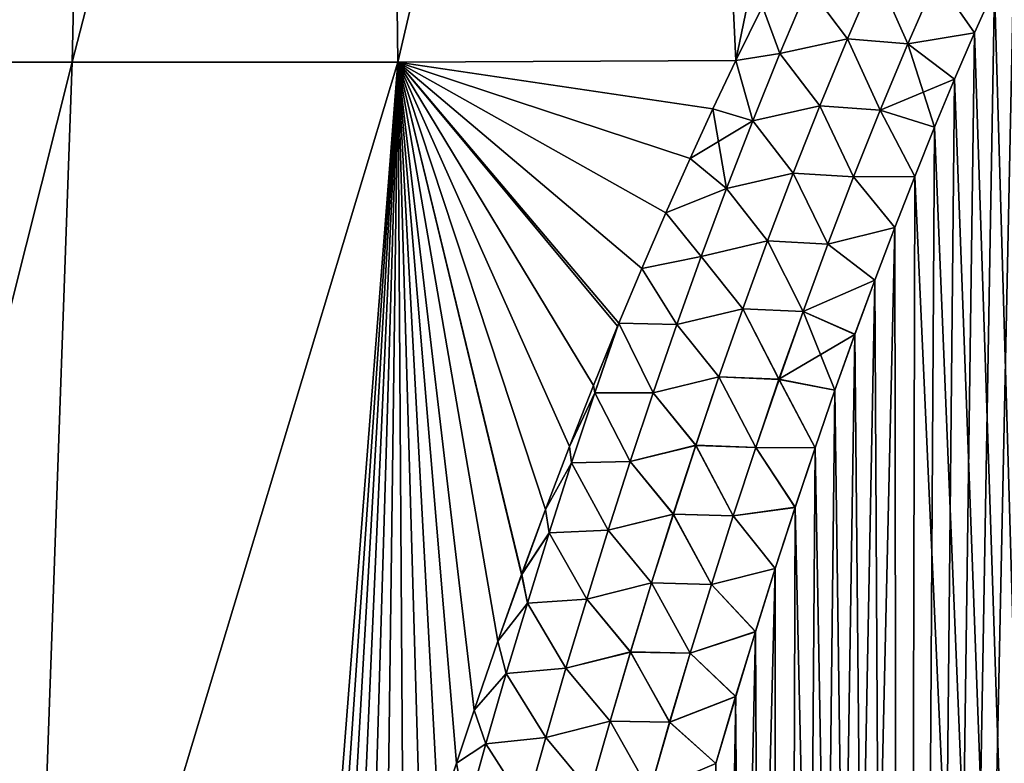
# Model space of a CAD drawing. Header units: metres. Extents: x -109 to 109, y -505 to 40.
# Tile 243 of 331: x 67 to 72, y -77 to -73. Entities that reach past the tile are written whole.
import ezdxf

# ---------------------------------------------------------------- set-up
doc = ezdxf.new("R2010")
doc.units = ezdxf.units.M
doc.layers.add('solid_K244224000C74', color=7, linetype='CONTINUOUS')

msp = doc.modelspace()

# ---------------------------------------------------------------- linework, layer by layer
at = {"layer": 'solid_K244224000C74'}
for points in [[(65.366982, -73.114449, -17.303957), (65.749199, -66.448959, -15.097386), (67.232979, -66.448959, -16.050953)], [(67.080734, -73.114449, -18.293396), (65.366982, -73.114449, -17.303957), (67.232979, -66.448959, -16.050953)], [(65.367058, -73.114449, 17.304005), (67.232979, -66.448959, 16.050953), (65.749199, -66.448959, 15.097386)], [(65.367058, -73.114449, 17.304005), (67.08078, -73.114449, 18.293423), (67.232979, -66.448959, 16.050953)], [(67.080734, -73.114449, -18.293396), (67.232979, -66.448959, -16.050953), (68.800682, -66.448959, -16.859159)], [(68.881599, -73.114449, -19.113632), (67.080734, -73.114449, -18.293396), (68.800682, -66.448959, -16.859159)], [(67.08078, -73.114449, 18.293423), (68.800682, -66.448959, 16.859159), (67.232979, -66.448959, 16.050953)], [(67.08078, -73.114449, 18.293423), (68.88163, -73.114449, 19.113644), (68.800682, -66.448959, 16.859159)], [(68.881599, -73.114449, -19.113632), (68.800682, -66.448959, -16.859159), (70.43811, -66.448959, -17.514687)], [(68.88163, -73.114449, 19.113644), (70.43811, -66.448959, 17.514687), (68.800682, -66.448959, 16.859159)], [(70.752464, -73.105049, -19.754238), (68.881599, -73.114449, -19.113632), (70.43811, -66.448959, -17.514687)], [(68.88163, -73.114449, 19.113644), (70.752464, -73.105049, 19.754238), (70.43811, -66.448959, 17.514687)], [(70.752464, -73.105049, -19.754238), (70.43811, -66.448959, -17.514687), (72.130432, -66.448959, -18.011599)], [(70.752464, -73.105049, 19.754238), (70.89946, -72.806122, 19.710192), (70.43811, -66.448959, 17.514687)], [(70.899536, -72.805962, -19.710169), (70.752464, -73.105049, -19.754238), (72.130432, -66.448959, -18.011599)], [(71.671829, -102.208084, -20.87145), (72.785248, -71.479805, -19.526094), (72.948952, -71.185173, -19.482052)], [(73.04361, -102.516113, -20.557356), (71.671829, -102.208084, -20.87145), (72.948952, -71.185173, -19.482052)], [(71.671829, -102.208084, -20.87145), (72.621162, -71.790894, -19.57239), (72.785248, -71.479805, -19.526094)], [(71.671829, -102.208084, -20.87145), (72.456703, -72.118523, -19.620953), (72.621162, -71.790894, -19.57239)], [(71.671829, -102.208084, -20.87145), (72.291977, -72.463943, -19.671827), (72.456703, -72.118523, -19.620953)], [(71.671829, -102.208084, -20.87145), (72.182007, -72.703865, -19.707031), (72.291977, -72.463943, -19.671827)], [(73.043808, -102.516144, 20.55732), (72.291794, -72.464348, 19.671886), (72.181824, -72.704269, 19.70709)], [(71.368942, -72.985153, 19.823948), (71.527336, -72.617149, 19.765213), (71.151672, -72.696175, 19.739885)], [(71.151764, -72.69622, -19.739912), (71.527527, -72.617226, -19.765234), (71.369156, -72.985237, -19.823969)], [(71.703178, -73.012634, 19.814667), (71.527336, -72.617149, 19.765213), (71.368942, -72.985153, 19.823948)], [(71.369156, -72.985237, -19.823969), (71.527527, -72.617226, -19.765234), (71.703423, -73.012749, -19.814653)], [(71.703178, -73.012634, 19.814667), (71.861732, -72.64843, 19.758978), (71.527336, -72.617149, 19.765213)], [(71.527527, -72.617226, -19.765234), (71.861954, -72.648544, -19.758966), (71.703423, -73.012749, -19.814653)], [(71.703178, -73.012634, 19.814667), (72.071747, -72.95211, 19.74333), (71.861732, -72.64843, 19.758978)], [(71.703423, -73.012749, -19.814653), (71.861954, -72.648544, -19.758966), (72.07193, -72.951698, -19.743271)], [(71.861732, -72.64843, 19.758978), (72.071747, -72.95211, 19.74333), (72.181824, -72.704269, 19.70709)], [(71.861954, -72.648544, -19.758966), (72.182007, -72.703865, -19.707031), (72.07193, -72.951698, -19.743271)], [(70.995453, -73.066612, 19.801212), (71.151672, -72.696175, 19.739885), (70.89946, -72.806122, 19.710192)], [(70.995552, -73.066658, -19.801243), (70.899536, -72.805962, -19.710169), (71.151764, -72.69622, -19.739912)], [(71.368942, -72.985153, 19.823948), (71.151672, -72.696175, 19.739885), (70.995453, -73.066612, 19.801212)], [(70.995552, -73.066658, -19.801243), (71.151764, -72.69622, -19.739912), (71.369156, -72.985237, -19.823969)], [(71.671829, -102.208084, -20.87145), (72.07193, -72.951698, -19.743271), (72.182007, -72.703865, -19.707031)], [(73.043808, -102.516144, 20.55732), (72.181824, -72.704269, 19.70709), (72.071747, -72.95211, 19.74333)], [(70.995552, -73.066658, -19.801243), (70.752464, -73.105049, -19.754238), (70.899536, -72.805962, -19.710169)], [(70.995453, -73.066612, 19.801212), (70.89946, -72.806122, 19.710192), (70.752464, -73.105049, 19.754238)], [(71.671829, -102.208084, -20.87145), (71.961784, -73.207932, -19.780561), (72.07193, -72.951698, -19.743271)], [(71.703178, -73.012634, 19.814667), (71.961609, -73.208344, 19.780621), (72.071747, -72.95211, 19.74333)], [(71.703423, -73.012749, -19.814653), (72.07193, -72.951698, -19.743271), (71.961784, -73.207932, -19.780561)], [(73.043808, -102.516144, 20.55732), (72.071747, -72.95211, 19.74333), (71.961609, -73.208344, 19.780621)], [(71.216484, -73.355362, 19.882538), (71.368942, -72.985153, 19.823948), (70.995453, -73.066612, 19.801212)], [(70.995552, -73.066658, -19.801243), (71.369156, -72.985237, -19.823969), (71.216705, -73.355446, -19.882557)], [(71.550453, -73.379425, 19.870342), (71.368942, -72.985153, 19.823948), (71.216484, -73.355362, 19.882538)], [(71.216705, -73.355446, -19.882557), (71.369156, -72.985237, -19.823969), (71.550713, -73.379547, -19.870323)], [(71.550453, -73.379425, 19.870342), (71.703178, -73.012634, 19.814667), (71.368942, -72.985153, 19.823948)], [(71.369156, -72.985237, -19.823969), (71.703423, -73.012749, -19.814653), (71.550713, -73.379547, -19.870323)], [(71.550453, -73.379425, 19.870342), (71.961609, -73.208344, 19.780621), (71.703178, -73.012634, 19.814667)], [(71.550713, -73.379547, -19.870323), (71.703423, -73.012749, -19.814653), (71.851601, -73.472878, -19.818911)], [(71.703423, -73.012749, -19.814653), (71.961784, -73.207932, -19.780561), (71.851601, -73.472878, -19.818911)], [(70.845085, -73.43885, 19.862268), (70.995453, -73.066612, 19.801212), (70.752464, -73.105049, 19.754238)], [(70.845207, -73.438904, -19.862301), (70.752464, -73.105049, -19.754238), (70.995552, -73.066658, -19.801243)], [(71.216484, -73.355362, 19.882538), (70.995453, -73.066612, 19.801212), (70.845085, -73.43885, 19.862268)], [(70.845207, -73.438904, -19.862301), (70.995552, -73.066658, -19.801243), (71.216705, -73.355446, -19.882557)], [(65.37841, -79.883408, -19.263128), (65.366982, -73.114449, -17.303957), (67.080734, -73.114449, -18.293396)], [(65.378426, -79.883408, 19.263136), (67.08078, -73.114449, 18.293423), (65.367058, -73.114449, 17.304005)], [(66.841042, -79.883408, -20.036524), (65.37841, -79.883408, -19.263128), (67.080734, -73.114449, -18.293396)], [(65.378426, -79.883408, 19.263136), (66.841049, -79.883408, 20.036528), (67.08078, -73.114449, 18.293423)], [(66.841042, -79.883408, -20.036524), (67.080734, -73.114449, -18.293396), (68.881599, -73.114449, -19.113632)], [(68.355881, -79.868729, -20.695156), (66.841042, -79.883408, -20.036524), (68.881599, -73.114449, -19.113632)], [(66.841049, -79.883408, 20.036528), (68.88163, -73.114449, 19.113644), (67.08078, -73.114449, 18.293423)], [(66.841049, -79.883408, 20.036528), (68.355881, -79.868729, 20.695156), (68.88163, -73.114449, 19.113644)], [(68.442596, -79.543831, -20.652912), (68.355881, -79.868729, -20.695156), (68.881599, -73.114449, -19.113632)], [(68.355881, -79.868729, 20.695156), (68.442574, -79.54393, 20.652925), (68.88163, -73.114449, 19.113644)], [(68.442574, -79.54393, 20.652925), (68.529747, -79.22525, 20.611166), (68.88163, -73.114449, 19.113644)], [(68.5298, -79.225052, -20.611139), (68.442596, -79.543831, -20.652912), (68.881599, -73.114449, -19.113632)], [(68.529747, -79.22525, 20.611166), (68.624985, -78.88549, 20.566257), (68.88163, -73.114449, 19.113644)], [(68.625038, -78.885292, -20.566231), (68.5298, -79.225052, -20.611139), (68.881599, -73.114449, -19.113632)], [(68.624985, -78.88549, 20.566257), (68.720688, -78.552315, 20.521814), (68.88163, -73.114449, 19.113644)], [(68.720749, -78.552116, -20.521788), (68.625038, -78.885292, -20.566231), (68.881599, -73.114449, -19.113632)], [(68.720688, -78.552315, 20.521814), (68.816902, -78.226326, 20.47805), (68.88163, -73.114449, 19.113644)], [(68.816963, -78.226128, -20.478024), (68.720749, -78.552116, -20.521788), (68.881599, -73.114449, -19.113632)], [(68.816902, -78.226326, 20.47805), (68.913597, -77.907509, 20.434999), (68.88163, -73.114449, 19.113644)], [(68.913658, -77.90731, -20.434973), (68.816963, -78.226128, -20.478024), (68.881599, -73.114449, -19.113632)], [(70.625526, -73.371841, -19.793402), (68.881599, -73.114449, -19.113632), (70.752464, -73.105049, -19.754238)], [(69.01078, -77.595352, -20.392588), (68.913658, -77.90731, -20.434973), (68.881599, -73.114449, -19.113632)], [(69.108276, -77.28994, -20.350819), (69.01078, -77.595352, -20.392588), (68.881599, -73.114449, -19.113632)], [(69.206093, -76.990746, -20.309612), (69.108276, -77.28994, -20.350819), (68.881599, -73.114449, -19.113632)], [(69.304199, -76.69754, -20.268932), (69.206093, -76.990746, -20.309612), (68.881599, -73.114449, -19.113632)], [(69.435539, -76.316727, -20.215822), (69.304199, -76.69754, -20.268932), (68.881599, -73.114449, -19.113632)], [(69.567406, -75.947243, -20.164001), (69.435539, -76.316727, -20.215822), (68.881599, -73.114449, -19.113632)], [(69.699684, -75.58847, -20.113356), (69.567406, -75.947243, -20.164001), (68.881599, -73.114449, -19.113632)], [(69.832253, -75.239799, -20.063761), (69.699684, -75.58847, -20.113356), (68.881599, -73.114449, -19.113632)], [(69.96508, -74.901169, -20.01527), (69.832253, -75.239799, -20.063761), (68.881599, -73.114449, -19.113632)], [(70.098274, -74.573082, -19.96813), (69.96508, -74.901169, -20.01527), (68.881599, -73.114449, -19.113632)], [(70.104935, -74.556953, -19.965807), (70.098274, -74.573082, -19.96813), (68.881599, -73.114449, -19.113632)], [(70.231682, -74.255058, -19.922234), (70.104935, -74.556953, -19.965807), (68.881599, -73.114449, -19.113632)], [(70.365173, -73.946579, -19.877464), (70.231682, -74.255058, -19.922234), (68.881599, -73.114449, -19.113632)], [(70.498657, -73.647202, -19.833733), (70.365173, -73.946579, -19.877464), (68.881599, -73.114449, -19.113632)], [(70.625526, -73.371841, -19.793402), (70.498657, -73.647202, -19.833733), (68.881599, -73.114449, -19.113632)], [(70.625481, -73.371925, 19.793415), (70.752464, -73.105049, 19.754238), (68.88163, -73.114449, 19.113644)], [(70.498573, -73.647377, 19.833757), (70.625481, -73.371925, 19.793415), (68.88163, -73.114449, 19.113644)], [(70.365097, -73.946754, 19.877491), (70.498573, -73.647377, 19.833757), (68.88163, -73.114449, 19.113644)], [(70.231606, -74.255241, 19.92226), (70.365097, -73.946754, 19.877491), (68.88163, -73.114449, 19.113644)], [(70.104935, -74.556961, 19.965807), (70.231606, -74.255241, 19.92226), (68.88163, -73.114449, 19.113644)], [(70.098198, -74.573265, 19.968157), (70.104935, -74.556961, 19.965807), (68.88163, -73.114449, 19.113644)], [(69.965012, -74.901352, 20.015297), (70.098198, -74.573265, 19.968157), (68.88163, -73.114449, 19.113644)], [(69.832176, -75.23999, 20.063787), (69.965012, -74.901352, 20.015297), (68.88163, -73.114449, 19.113644)], [(69.699615, -75.588661, 20.113382), (69.832176, -75.23999, 20.063787), (68.88163, -73.114449, 19.113644)], [(69.567337, -75.947433, 20.16403), (69.699615, -75.588661, 20.113382), (68.88163, -73.114449, 19.113644)], [(69.435471, -76.316917, 20.215849), (69.567337, -75.947433, 20.16403), (68.88163, -73.114449, 19.113644)], [(69.304131, -76.697731, 20.268959), (69.435471, -76.316917, 20.215849), (68.88163, -73.114449, 19.113644)], [(69.206032, -76.990944, 20.309639), (69.304131, -76.697731, 20.268959), (68.88163, -73.114449, 19.113644)], [(69.108208, -77.290131, 20.350847), (69.206032, -76.990944, 20.309639), (68.88163, -73.114449, 19.113644)], [(69.010719, -77.595551, 20.392614), (69.108208, -77.290131, 20.350847), (68.88163, -73.114449, 19.113644)], [(68.913597, -77.907509, 20.434999), (69.010719, -77.595551, 20.392614), (68.88163, -73.114449, 19.113644)], [(70.845085, -73.43885, 19.862268), (70.752464, -73.105049, 19.754238), (70.625481, -73.371925, 19.793415)], [(70.845207, -73.438904, -19.862301), (70.625526, -73.371841, -19.793402), (70.752464, -73.105049, -19.754238)], [(71.550453, -73.379425, 19.870342), (71.851433, -73.473297, 19.818972), (71.961609, -73.208344, 19.780621)], [(71.671829, -102.208084, -20.87145), (71.851601, -73.472878, -19.818911), (71.961784, -73.207932, -19.780561)], [(73.043808, -102.516144, 20.55732), (71.961609, -73.208344, 19.780621), (71.851433, -73.473297, 19.818972)], [(71.06955, -73.72757, 19.940943), (71.216484, -73.355362, 19.882538), (70.845085, -73.43885, 19.862268)], [(70.845207, -73.438904, -19.862301), (71.216705, -73.355446, -19.882557), (71.069794, -73.727661, -19.940962)], [(71.403191, -73.748573, 19.925955), (71.216484, -73.355362, 19.882538), (71.06955, -73.72757, 19.940943)], [(71.069794, -73.727661, -19.940962), (71.216705, -73.355446, -19.882557), (71.403458, -73.748695, -19.925932)], [(71.403191, -73.748573, 19.925955), (71.550453, -73.379425, 19.870342), (71.216484, -73.355362, 19.882538)], [(71.216705, -73.355446, -19.882557), (71.550713, -73.379547, -19.870323), (71.403458, -73.748695, -19.925932)], [(70.845085, -73.43885, 19.862268), (70.625481, -73.371925, 19.793415), (70.498573, -73.647377, 19.833757)], [(70.700294, -73.812775, -19.923059), (70.498657, -73.647202, -19.833733), (70.625526, -73.371841, -19.793402)], [(70.700294, -73.812775, -19.923059), (70.625526, -73.371841, -19.793402), (70.845207, -73.438904, -19.862301)], [(71.403191, -73.748573, 19.925955), (71.74118, -73.746445, 19.858376), (71.550453, -73.379425, 19.870342)], [(71.403458, -73.748695, -19.925932), (71.550713, -73.379547, -19.870323), (71.741348, -73.746025, -19.858316)], [(71.550453, -73.379425, 19.870342), (71.74118, -73.746445, 19.858376), (71.851433, -73.473297, 19.818972)], [(71.550713, -73.379547, -19.870323), (71.851601, -73.472878, -19.818911), (71.741348, -73.746025, -19.858316)], [(70.700165, -73.812714, 19.923023), (70.845085, -73.43885, 19.862268), (70.498573, -73.647377, 19.833757)], [(71.06955, -73.72757, 19.940943), (70.845085, -73.43885, 19.862268), (70.700165, -73.812714, 19.923023)], [(70.700294, -73.812775, -19.923059), (70.845207, -73.438904, -19.862301), (71.069794, -73.727661, -19.940962)], [(71.671829, -102.208084, -20.87145), (71.741348, -73.746025, -19.858316), (71.851601, -73.472878, -19.818911)], [(73.043808, -102.516144, 20.55732), (71.851433, -73.473297, 19.818972), (71.74118, -73.746445, 19.858376)], [(70.700165, -73.812714, 19.923023), (70.498573, -73.647377, 19.833757), (70.365097, -73.946754, 19.877491)], [(70.700294, -73.812775, -19.923059), (70.365173, -73.946579, -19.877464), (70.498657, -73.647202, -19.833733)], [(70.927765, -74.101578, 19.999126), (71.06955, -73.72757, 19.940943), (70.700165, -73.812714, 19.923023)], [(70.700294, -73.812775, -19.923059), (71.069794, -73.727661, -19.940962), (70.928017, -74.101669, -19.999144)], [(71.261017, -74.119835, 19.981459), (71.06955, -73.72757, 19.940943), (70.927765, -74.101578, 19.999126)], [(70.928017, -74.101669, -19.999144), (71.069794, -73.727661, -19.940962), (71.261299, -74.119957, -19.981434)], [(71.261017, -74.119835, 19.981459), (71.403191, -73.748573, 19.925955), (71.06955, -73.72757, 19.940943)], [(71.069794, -73.727661, -19.940962), (71.403458, -73.748695, -19.925932), (71.261299, -74.119957, -19.981434)], [(71.261017, -74.119835, 19.981459), (71.63089, -74.028183, 19.898844), (71.403191, -73.748573, 19.925955)], [(71.261299, -74.119957, -19.981434), (71.403458, -73.748695, -19.925932), (71.631058, -74.027756, -19.898783)], [(71.403191, -73.748573, 19.925955), (71.63089, -74.028183, 19.898844), (71.74118, -73.746445, 19.858376)], [(71.403458, -73.748695, -19.925932), (71.741348, -73.746025, -19.858316), (71.631058, -74.027756, -19.898783)], [(71.671959, -102.208115, 20.871416), (71.74118, -73.746445, 19.858376), (71.63089, -74.028183, 19.898844)], [(71.671829, -102.208084, -20.87145), (71.631058, -74.027756, -19.898783), (71.741348, -73.746025, -19.858316)], [(71.671959, -102.208115, 20.871416), (73.043808, -102.516144, 20.55732), (71.74118, -73.746445, 19.858376)], [(70.560287, -74.188057, 19.983456), (70.700165, -73.812714, 19.923023), (70.365097, -73.946754, 19.877491)], [(70.560432, -74.188118, -19.983494), (70.365173, -73.946579, -19.877464), (70.700294, -73.812775, -19.923059)], [(70.927765, -74.101578, 19.999126), (70.700165, -73.812714, 19.923023), (70.560287, -74.188057, 19.983456)], [(70.560432, -74.188118, -19.983494), (70.700294, -73.812775, -19.923059), (70.928017, -74.101669, -19.999144)], [(70.560287, -74.188057, 19.983456), (70.365097, -73.946754, 19.877491), (70.231606, -74.255241, 19.92226)], [(70.560432, -74.188118, -19.983494), (70.231682, -74.255058, -19.922234), (70.365173, -73.946579, -19.877464)], [(70.990059, -102.012985, -21.069197), (71.520782, -74.318634, -19.940323), (71.631058, -74.027756, -19.898783)], [(71.671829, -102.208084, -20.87145), (70.990059, -102.012985, -21.069197), (71.631058, -74.027756, -19.898783)], [(71.261017, -74.119835, 19.981459), (71.520622, -74.319061, 19.940384), (71.63089, -74.028183, 19.898844)], [(71.261299, -74.119957, -19.981434), (71.631058, -74.027756, -19.898783), (71.520782, -74.318634, -19.940323)], [(71.671959, -102.208115, 20.871416), (71.63089, -74.028183, 19.898844), (71.520622, -74.319061, 19.940384)], [(70.790787, -74.477226, 20.05706), (70.927765, -74.101578, 19.999126), (70.560287, -74.188057, 19.983456)], [(70.560432, -74.188118, -19.983494), (70.928017, -74.101669, -19.999144), (70.791054, -74.477318, -20.057077)], [(71.123604, -74.492996, 20.036818), (70.927765, -74.101578, 19.999126), (70.790787, -74.477226, 20.05706)], [(70.791054, -74.477318, -20.057077), (70.928017, -74.101669, -19.999144), (71.123901, -74.493118, -20.036789)], [(71.123604, -74.492996, 20.036818), (71.261017, -74.119835, 19.981459), (70.927765, -74.101578, 19.999126)], [(70.928017, -74.101669, -19.999144), (71.261299, -74.119957, -19.981434), (71.123901, -74.493118, -20.036789)], [(71.123604, -74.492996, 20.036818), (71.520622, -74.319061, 19.940384), (71.261017, -74.119835, 19.981459)], [(71.123901, -74.493118, -20.036789), (71.261299, -74.119957, -19.981434), (71.520782, -74.318634, -19.940323)], [(70.425163, -74.564766, 20.043539), (70.560287, -74.188057, 19.983456), (70.231606, -74.255241, 19.92226)], [(70.425331, -74.564827, -20.043579), (70.231682, -74.255058, -19.922234), (70.560432, -74.188118, -19.983494)], [(70.790787, -74.477226, 20.05706), (70.560287, -74.188057, 19.983456), (70.425163, -74.564766, 20.043539)], [(70.425331, -74.564827, -20.043579), (70.560432, -74.188118, -19.983494), (70.791054, -74.477318, -20.057077)], [(70.425331, -74.564827, -20.043579), (70.104935, -74.556953, -19.965807), (70.231682, -74.255058, -19.922234)], [(70.425163, -74.564766, 20.043539), (70.231606, -74.255241, 19.92226), (70.104935, -74.556961, 19.965807)], [(70.990059, -102.012985, -21.069197), (71.410568, -74.618996, -19.982939), (71.520782, -74.318634, -19.940323)], [(71.123604, -74.492996, 20.036818), (71.410416, -74.619423, 19.983), (71.520622, -74.319061, 19.940384)], [(71.123901, -74.493118, -20.036789), (71.520782, -74.318634, -19.940323), (71.410568, -74.618996, -19.982939)], [(71.671959, -102.208115, 20.871416), (71.520622, -74.319061, 19.940384), (71.410416, -74.619423, 19.983)], [(70.658356, -74.854385, 20.114719), (70.790787, -74.477226, 20.05706), (70.425163, -74.564766, 20.043539)], [(70.425331, -74.564827, -20.043579), (70.791054, -74.477318, -20.057077), (70.658638, -74.854477, -20.114735)], [(70.9907, -74.867912, 20.091997), (70.790787, -74.477226, 20.05706), (70.658356, -74.854385, 20.114719)], [(70.658638, -74.854477, -20.114735), (70.791054, -74.477318, -20.057077), (70.991013, -74.868042, -20.091965)], [(70.9907, -74.867912, 20.091997), (71.123604, -74.492996, 20.036818), (70.790787, -74.477226, 20.05706)], [(70.791054, -74.477318, -20.057077), (71.123901, -74.493118, -20.036789), (70.991013, -74.868042, -20.091965)], [(70.9907, -74.867912, 20.091997), (71.410416, -74.619423, 19.983), (71.123604, -74.492996, 20.036818)], [(70.991013, -74.868042, -20.091965), (71.123901, -74.493118, -20.036789), (71.300346, -74.928253, -20.02663)], [(71.123901, -74.493118, -20.036789), (71.410568, -74.618996, -19.982939), (71.300346, -74.928253, -20.02663)], [(69.965012, -74.901352, 20.015297), (70.104935, -74.556961, 19.965807), (70.098198, -74.573265, 19.968157)], [(69.972061, -74.942657, 20.028765), (70.104935, -74.556961, 19.965807), (69.965012, -74.901352, 20.015297)], [(69.972076, -74.942657, -20.02877), (69.96508, -74.901169, -20.01527), (70.098274, -74.573082, -19.96813)], [(70.294533, -74.942734, 20.103256), (70.104935, -74.556961, 19.965807), (69.972061, -74.942657, 20.028765)], [(69.972076, -74.942657, -20.02877), (70.098274, -74.573082, -19.96813), (70.104935, -74.556953, -19.965807)], [(69.972076, -74.942657, -20.02877), (70.104935, -74.556953, -19.965807), (70.294716, -74.942802, -20.103298)], [(70.294716, -74.942802, -20.103298), (70.104935, -74.556953, -19.965807), (70.425331, -74.564827, -20.043579)], [(70.294533, -74.942734, 20.103256), (70.425163, -74.564766, 20.043539), (70.104935, -74.556961, 19.965807)], [(70.658356, -74.854385, 20.114719), (70.425163, -74.564766, 20.043539), (70.294533, -74.942734, 20.103256)], [(70.294716, -74.942802, -20.103298), (70.425331, -74.564827, -20.043579), (70.658638, -74.854477, -20.114735)], [(70.990059, -102.012985, -21.069197), (71.300346, -74.928253, -20.02663), (71.410568, -74.618996, -19.982939)], [(70.9907, -74.867912, 20.091997), (71.300201, -74.92868, 20.026691), (71.410416, -74.619423, 19.983)], [(71.671959, -102.208115, 20.871416), (71.410416, -74.619423, 19.983), (71.300201, -74.92868, 20.026691)], [(70.530228, -75.232941, 20.172077), (70.658356, -74.854385, 20.114719), (70.294533, -74.942734, 20.103256)], [(70.294716, -74.942802, -20.103298), (70.658638, -74.854477, -20.114735), (70.530533, -75.23304, -20.172091)], [(70.862068, -75.244446, 20.146969), (70.658356, -74.854385, 20.114719), (70.530228, -75.232941, 20.172077)], [(70.530533, -75.23304, -20.172091), (70.658638, -74.854477, -20.114735), (70.862396, -75.244576, -20.146931)], [(70.862068, -75.244446, 20.146969), (70.9907, -74.867912, 20.091997), (70.658356, -74.854385, 20.114719)], [(70.658638, -74.854477, -20.114735), (70.991013, -74.868042, -20.091965), (70.862396, -75.244576, -20.146931)], [(70.862068, -75.244446, 20.146969), (71.190041, -75.247307, 20.071461), (70.9907, -74.867912, 20.091997)], [(70.862396, -75.244576, -20.146931), (70.991013, -74.868042, -20.091965), (71.190193, -75.24688, -20.071402)], [(70.9907, -74.867912, 20.091997), (71.190041, -75.247307, 20.071461), (71.300201, -74.92868, 20.026691)], [(70.991013, -74.868042, -20.091965), (71.300346, -74.928253, -20.02663), (71.190193, -75.24688, -20.071402)], [(69.972061, -74.942657, 20.028765), (69.965012, -74.901352, 20.015297), (69.832176, -75.23999, 20.063787)], [(69.972076, -74.942657, -20.02877), (69.832253, -75.239799, -20.063761), (69.96508, -74.901169, -20.01527)], [(70.990059, -102.012985, -21.069197), (71.190193, -75.24688, -20.071402), (71.300346, -74.928253, -20.02663)], [(71.671959, -102.208115, 20.871416), (71.300201, -74.92868, 20.026691), (71.190041, -75.247307, 20.071461)], [(69.843613, -75.329193, 20.091196), (69.972061, -74.942657, 20.028765), (69.832176, -75.23999, 20.063787)], [(69.843651, -75.329201, -20.091209), (69.832253, -75.239799, -20.063761), (69.972076, -74.942657, -20.02877)], [(70.168137, -75.321869, 20.162588), (69.972061, -74.942657, 20.028765), (69.843613, -75.329193, 20.091196)], [(69.843651, -75.329201, -20.091209), (69.972076, -74.942657, -20.02877), (70.168335, -75.321945, -20.162632)], [(70.168137, -75.321869, 20.162588), (70.294533, -74.942734, 20.103256), (69.972061, -74.942657, 20.028765)], [(69.972076, -74.942657, -20.02877), (70.294716, -74.942802, -20.103298), (70.168335, -75.321945, -20.162632)], [(70.530228, -75.232941, 20.172077), (70.294533, -74.942734, 20.103256), (70.168137, -75.321869, 20.162588)], [(70.168335, -75.321945, -20.162632), (70.294716, -74.942802, -20.103298), (70.530533, -75.23304, -20.172091)], [(69.843613, -75.329193, 20.091196), (69.832176, -75.23999, 20.063787), (69.699615, -75.588661, 20.113382)], [(69.843651, -75.329201, -20.091209), (69.699684, -75.58847, -20.113356), (69.832253, -75.239799, -20.063761)], [(70.406158, -75.612778, 20.229113), (70.530228, -75.232941, 20.172077), (70.168137, -75.321869, 20.162588)], [(70.168335, -75.321945, -20.162632), (70.530533, -75.23304, -20.172091), (70.406471, -75.612885, -20.229124)], [(70.737465, -75.622467, 20.201704), (70.530228, -75.232941, 20.172077), (70.406158, -75.612778, 20.229113)], [(70.406471, -75.612885, -20.229124), (70.530533, -75.23304, -20.172091), (70.737808, -75.622597, -20.201662)], [(70.737465, -75.622467, 20.201704), (70.862068, -75.244446, 20.146969), (70.530228, -75.232941, 20.172077)], [(70.530533, -75.23304, -20.172091), (70.862396, -75.244576, -20.146931), (70.737808, -75.622597, -20.201662)], [(70.737465, -75.622467, 20.201704), (71.080032, -75.575943, 20.11731), (70.862068, -75.244446, 20.146969)], [(70.737808, -75.622597, -20.201662), (70.862396, -75.244576, -20.146931), (71.08017, -75.575516, -20.11725)], [(70.862068, -75.244446, 20.146969), (71.080032, -75.575943, 20.11731), (71.190041, -75.247307, 20.071461)], [(70.862396, -75.244576, -20.146931), (71.190193, -75.24688, -20.071402), (71.08017, -75.575516, -20.11725)], [(70.990059, -102.012985, -21.069197), (71.08017, -75.575516, -20.11725), (71.190193, -75.24688, -20.071402)], [(71.671959, -102.208115, 20.871416), (71.190041, -75.247307, 20.071461), (71.080032, -75.575943, 20.11731)], [(69.719299, -75.716682, 20.153145), (69.843613, -75.329193, 20.091196), (69.699615, -75.588661, 20.113382)], [(69.719353, -75.716698, -20.153164), (69.699684, -75.58847, -20.113356), (69.843651, -75.329201, -20.091209)], [(70.045715, -75.702087, 20.221519), (69.843613, -75.329193, 20.091196), (69.719299, -75.716682, 20.153145)], [(69.719353, -75.716698, -20.153164), (69.843651, -75.329201, -20.091209), (70.045929, -75.702164, -20.221563)], [(70.045715, -75.702087, 20.221519), (70.168137, -75.321869, 20.162588), (69.843613, -75.329193, 20.091196)], [(69.843651, -75.329201, -20.091209), (70.168335, -75.321945, -20.162632), (70.045929, -75.702164, -20.221563)], [(70.406158, -75.612778, 20.229113), (70.168137, -75.321869, 20.162588), (70.045715, -75.702087, 20.221519)], [(70.045929, -75.702164, -20.221563), (70.168335, -75.321945, -20.162632), (70.406471, -75.612885, -20.229124)], [(69.719299, -75.716682, 20.153145), (69.699615, -75.588661, 20.113382), (69.567337, -75.947433, 20.16403)], [(69.719353, -75.716698, -20.153164), (69.567406, -75.947243, -20.164001), (69.699684, -75.58847, -20.113356)], [(70.737465, -75.622467, 20.201704), (70.9702, -75.914948, 20.164238), (71.080032, -75.575943, 20.11731)], [(70.737808, -75.622597, -20.201662), (71.08017, -75.575516, -20.11725), (70.970337, -75.91452, -20.164179)], [(70.990166, -102.013016, 21.069166), (71.080032, -75.575943, 20.11731), (70.9702, -75.914948, 20.164238)], [(70.990059, -102.012985, -21.069197), (70.970337, -75.91452, -20.164179), (71.08017, -75.575516, -20.11725)], [(70.990166, -102.013016, 21.069166), (71.671959, -102.208115, 20.871416), (71.080032, -75.575943, 20.11731)], [(70.285927, -75.993805, 20.285805), (70.406158, -75.612778, 20.229113), (70.045715, -75.702087, 20.221519)], [(70.045929, -75.702164, -20.221563), (70.406471, -75.612885, -20.229124), (70.286255, -75.993904, -20.285814)], [(70.616684, -76.001839, 20.256176), (70.406158, -75.612778, 20.229113), (70.285927, -75.993805, 20.285805)], [(70.286255, -75.993904, -20.285814), (70.406471, -75.612885, -20.229124), (70.617043, -76.001976, -20.256128)], [(70.616684, -76.001839, 20.256176), (70.737465, -75.622467, 20.201704), (70.406158, -75.612778, 20.229113)], [(70.406471, -75.612885, -20.229124), (70.737808, -75.622597, -20.201662), (70.617043, -76.001976, -20.256128)], [(70.616684, -76.001839, 20.256176), (70.9702, -75.914948, 20.164238), (70.737465, -75.622467, 20.201704)], [(70.617043, -76.001976, -20.256128), (70.737808, -75.622597, -20.201662), (70.970337, -75.91452, -20.164179)], [(69.598923, -76.10508, 20.214596), (69.719299, -75.716682, 20.153145), (69.567337, -75.947433, 20.16403)], [(69.598991, -76.105095, -20.214621), (69.567406, -75.947243, -20.164001), (69.719353, -75.716698, -20.153164)], [(69.927094, -76.083305, 20.280031), (69.719299, -75.716682, 20.153145), (69.598923, -76.10508, 20.214596)], [(69.598991, -76.105095, -20.214621), (69.719353, -75.716698, -20.153164), (69.927322, -76.083382, -20.280077)], [(69.927094, -76.083305, 20.280031), (70.045715, -75.702087, 20.221519), (69.719299, -75.716682, 20.153145)], [(69.719353, -75.716698, -20.153164), (70.045929, -75.702164, -20.221563), (69.927322, -76.083382, -20.280077)], [(70.285927, -75.993805, 20.285805), (70.045715, -75.702087, 20.221519), (69.927094, -76.083305, 20.280031)], [(69.927322, -76.083382, -20.280077), (70.045929, -75.702164, -20.221563), (70.286255, -75.993904, -20.285814)], [(70.312187, -101.789902, -21.294508), (70.860596, -76.263214, -20.212191), (70.970337, -75.91452, -20.164179)], [(70.990059, -102.012985, -21.069197), (70.312187, -101.789902, -21.294508), (70.970337, -75.91452, -20.164179)], [(70.616684, -76.001839, 20.256176), (70.860466, -76.263649, 20.21225), (70.9702, -75.914948, 20.164238)], [(70.617043, -76.001976, -20.256128), (70.970337, -75.91452, -20.164179), (70.860596, -76.263214, -20.212191)], [(70.990166, -102.013016, 21.069166), (70.9702, -75.914948, 20.164238), (70.860466, -76.263649, 20.21225)], [(69.598923, -76.10508, 20.214596), (69.567337, -75.947433, 20.16403), (69.435471, -76.316917, 20.215849)], [(69.598991, -76.105095, -20.214621), (69.435539, -76.316727, -20.215822), (69.567406, -75.947243, -20.164001)], [(70.169357, -76.375938, 20.342134), (70.285927, -75.993805, 20.285805), (69.927094, -76.083305, 20.280031)], [(69.927322, -76.083382, -20.280077), (70.286255, -75.993904, -20.285814), (70.169708, -76.376045, -20.342142)], [(70.49955, -76.382484, 20.310362), (70.285927, -75.993805, 20.285805), (70.169357, -76.375938, 20.342134)], [(70.169708, -76.376045, -20.342142), (70.286255, -75.993904, -20.285814), (70.499924, -76.382622, -20.31031)], [(70.49955, -76.382484, 20.310362), (70.616684, -76.001839, 20.256176), (70.285927, -75.993805, 20.285805)], [(70.286255, -75.993904, -20.285814), (70.617043, -76.001976, -20.256128), (70.499924, -76.382622, -20.31031)], [(70.49955, -76.382484, 20.310362), (70.860466, -76.263649, 20.21225), (70.616684, -76.001839, 20.256176)], [(70.499924, -76.382622, -20.31031), (70.617043, -76.001976, -20.256128), (70.860596, -76.263214, -20.212191)], [(69.482292, -76.494324, 20.275536), (69.598923, -76.10508, 20.214596), (69.435471, -76.316917, 20.215849)], [(69.482384, -76.494347, -20.275566), (69.435539, -76.316727, -20.215822), (69.598991, -76.105095, -20.214621)], [(69.812096, -76.465477, 20.338112), (69.598923, -76.10508, 20.214596), (69.482292, -76.494324, 20.275536)], [(69.482384, -76.494347, -20.275566), (69.598991, -76.105095, -20.214621), (69.81234, -76.465553, -20.33816)], [(69.812096, -76.465477, 20.338112), (69.927094, -76.083305, 20.280031), (69.598923, -76.10508, 20.214596)], [(69.598991, -76.105095, -20.214621), (69.927322, -76.083382, -20.280077), (69.81234, -76.465553, -20.33816)], [(70.169357, -76.375938, 20.342134), (69.927094, -76.083305, 20.280031), (69.812096, -76.465477, 20.338112)], [(69.81234, -76.465553, -20.33816), (69.927322, -76.083382, -20.280077), (70.169708, -76.376045, -20.342142)], [(70.312187, -101.789902, -21.294508), (70.751053, -76.622192, -20.26128), (70.860596, -76.263214, -20.212191)], [(70.49955, -76.382484, 20.310362), (70.750923, -76.62262, 20.261339), (70.860466, -76.263649, 20.21225)], [(70.499924, -76.382622, -20.31031), (70.860596, -76.263214, -20.212191), (70.751053, -76.622192, -20.26128)], [(70.990166, -102.013016, 21.069166), (70.860466, -76.263649, 20.21225), (70.750923, -76.62262, 20.261339)], [(69.482292, -76.494324, 20.275536), (69.435471, -76.316917, 20.215849), (69.304131, -76.697731, 20.268959)], [(69.482384, -76.494347, -20.275566), (69.304199, -76.69754, -20.268932), (69.435539, -76.316727, -20.215822)], [(70.056305, -76.759117, 20.398087), (70.169357, -76.375938, 20.342134), (69.812096, -76.465477, 20.338112)], [(69.81234, -76.465553, -20.33816), (70.169708, -76.376045, -20.342142), (70.056664, -76.759224, -20.39809)], [(70.385918, -76.764313, 20.364243), (70.169357, -76.375938, 20.342134), (70.056305, -76.759117, 20.398087)], [(70.056664, -76.759224, -20.39809), (70.169708, -76.376045, -20.342142), (70.386299, -76.76445, -20.364185)], [(70.385918, -76.764313, 20.364243), (70.49955, -76.382484, 20.310362), (70.169357, -76.375938, 20.342134)], [(70.169708, -76.376045, -20.342142), (70.499924, -76.382622, -20.31031), (70.386299, -76.76445, -20.364185)], [(70.385918, -76.764313, 20.364243), (70.750923, -76.62262, 20.261339), (70.49955, -76.382484, 20.310362)], [(70.386299, -76.76445, -20.364185), (70.499924, -76.382622, -20.31031), (70.751053, -76.622192, -20.26128)], [(69.36924, -76.884369, 20.335955), (69.482292, -76.494324, 20.275536), (69.304131, -76.697731, 20.268959)], [(69.369347, -76.884399, -20.335993), (69.304199, -76.69754, -20.268932), (69.482384, -76.494347, -20.275566)], [(69.700554, -76.848534, 20.395748), (69.482292, -76.494324, 20.275536), (69.36924, -76.884369, 20.335955)], [(69.369347, -76.884399, -20.335993), (69.482384, -76.494347, -20.275566), (69.700813, -76.848618, -20.395796)], [(69.700554, -76.848534, 20.395748), (69.812096, -76.465477, 20.338112), (69.482292, -76.494324, 20.275536)], [(69.482384, -76.494347, -20.275566), (69.81234, -76.465553, -20.33816), (69.700813, -76.848618, -20.395796)], [(70.056305, -76.759117, 20.398087), (69.812096, -76.465477, 20.338112), (69.700554, -76.848534, 20.395748)], [(69.700813, -76.848618, -20.395796), (69.81234, -76.465553, -20.33816), (70.056664, -76.759224, -20.39809)], [(70.312187, -101.789902, -21.294508), (70.6418, -76.992188, -20.311434), (70.751053, -76.622192, -20.26128)], [(70.385918, -76.764313, 20.364243), (70.641678, -76.992622, 20.311491), (70.750923, -76.62262, 20.261339)], [(70.386299, -76.76445, -20.364185), (70.751053, -76.622192, -20.26128), (70.6418, -76.992188, -20.311434)], [(70.990166, -102.013016, 21.069166), (70.750923, -76.62262, 20.261339), (70.641678, -76.992622, 20.311491)], [(69.36924, -76.884369, 20.335955), (69.304131, -76.697731, 20.268959), (69.206032, -76.990944, 20.309639)], [(69.369347, -76.884399, -20.335993), (69.206093, -76.990746, -20.309612), (69.304199, -76.69754, -20.268932)], [(69.946594, -77.143265, 20.453644), (70.056305, -76.759117, 20.398087), (69.700554, -76.848534, 20.395748)], [(69.700813, -76.848618, -20.395796), (70.056664, -76.759224, -20.39809), (69.946968, -77.143372, -20.453644)], [(70.275612, -77.147247, 20.417797), (70.056305, -76.759117, 20.398087), (69.946594, -77.143265, 20.453644)], [(69.946968, -77.143372, -20.453644), (70.056664, -76.759224, -20.39809), (70.276016, -77.147385, -20.417734)], [(70.275612, -77.147247, 20.417797), (70.385918, -76.764313, 20.364243), (70.056305, -76.759117, 20.398087)], [(70.056664, -76.759224, -20.39809), (70.386299, -76.76445, -20.364185), (70.276016, -77.147385, -20.417734)], [(70.275612, -77.147247, 20.417797), (70.641678, -76.992622, 20.311491), (70.385918, -76.764313, 20.364243)], [(70.276016, -77.147385, -20.417734), (70.386299, -76.76445, -20.364185), (70.6418, -76.992188, -20.311434)], [(69.259575, -77.275162, 20.395845), (69.36924, -76.884369, 20.335955), (69.206032, -76.990944, 20.309639)], [(69.259705, -77.275192, -20.395887), (69.206093, -76.990746, -20.309612), (69.369347, -76.884399, -20.335993)], [(69.5923, -77.232422, 20.452925), (69.36924, -76.884369, 20.335955), (69.259575, -77.275162, 20.395845)], [(69.259705, -77.275192, -20.395887), (69.369347, -76.884399, -20.335993), (69.592583, -77.232506, -20.452974)], [(69.5923, -77.232422, 20.452925), (69.700554, -76.848534, 20.395748), (69.36924, -76.884369, 20.335955)], [(69.369347, -76.884399, -20.335993), (69.700813, -76.848618, -20.395796), (69.592583, -77.232506, -20.452974)], [(69.946594, -77.143265, 20.453644), (69.700554, -76.848534, 20.395748), (69.5923, -77.232422, 20.452925)], [(69.592583, -77.232506, -20.452974), (69.700813, -76.848618, -20.395796), (69.946968, -77.143372, -20.453644)], [(69.259575, -77.275162, 20.395845), (69.206032, -76.990944, 20.309639), (69.108208, -77.290131, 20.350847)], [(69.259705, -77.275192, -20.395887), (69.108276, -77.28994, -20.350819), (69.206093, -76.990746, -20.309612)]]:
    msp.add_3dface(points, dxfattribs=at)

doc.saveas('drawing.dxf')
